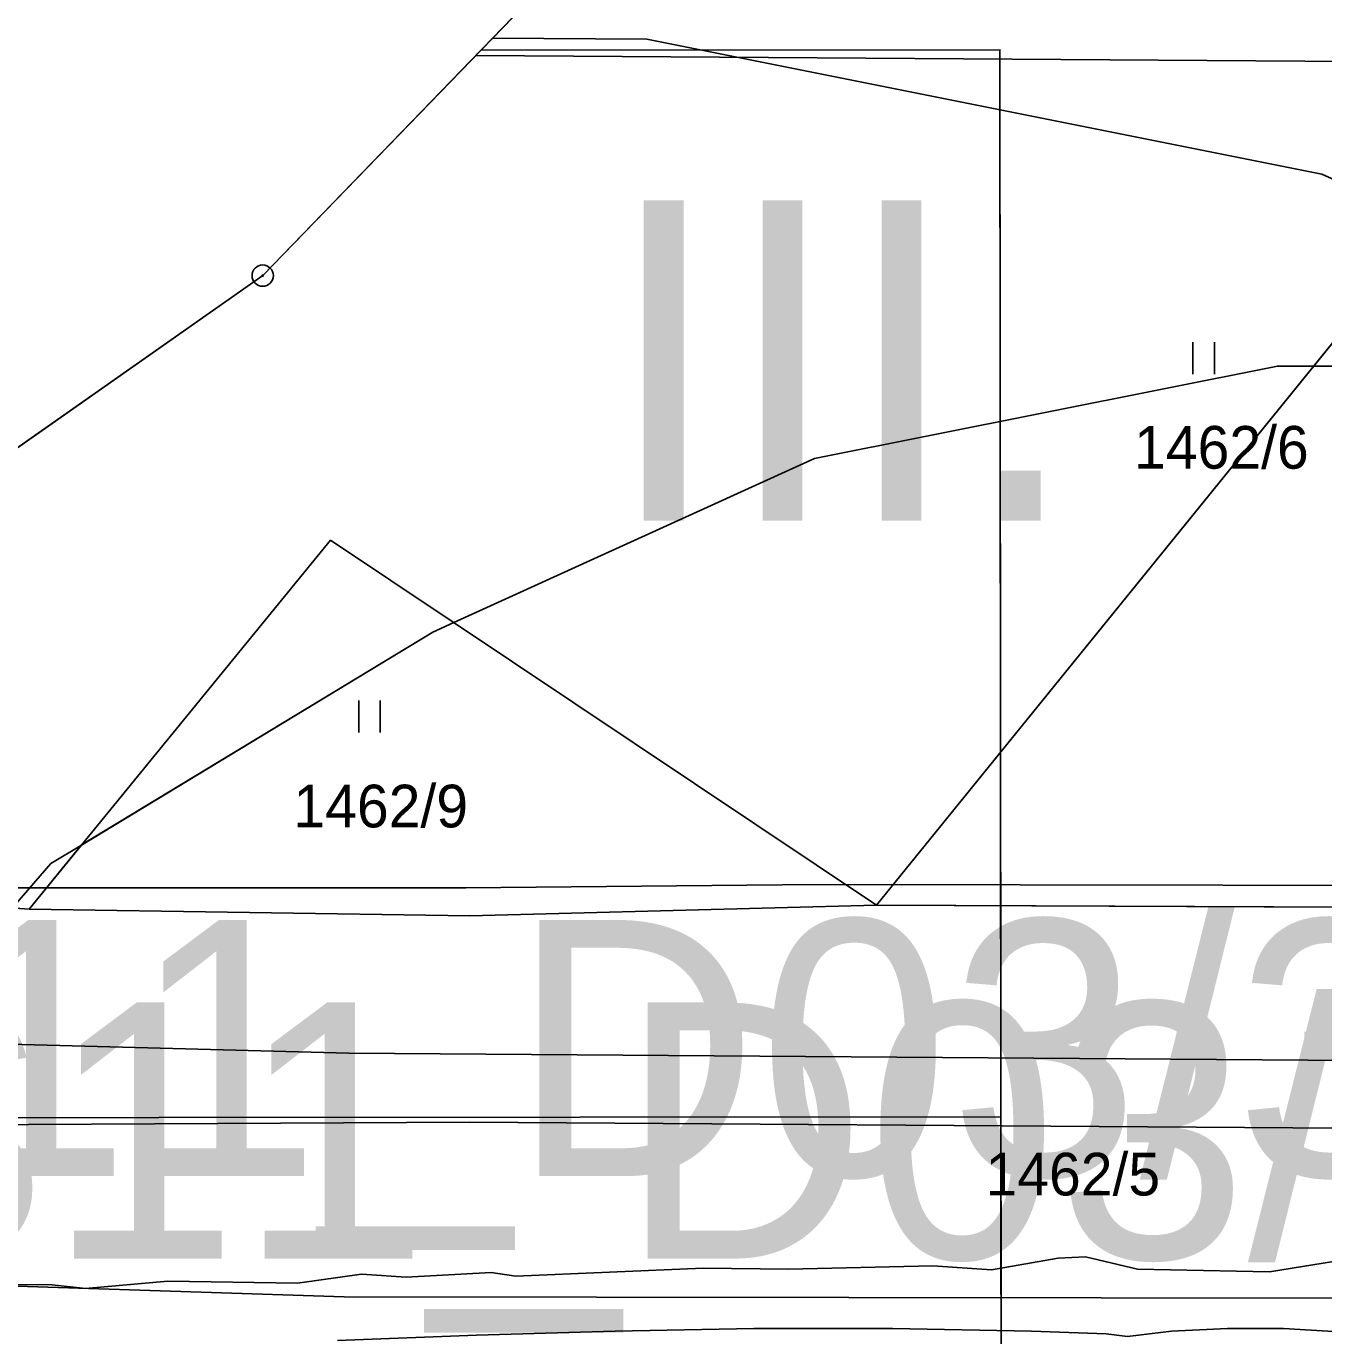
# Model space of a CAD drawing. Extents: x -706130 to -698555, y -971544 to -967260.
# Drawn here: x -705179.8 to -705119.1, y -969582.4 to -969521 of the extents above; entities that cross this region are included whole.
import ezdxf

# ---------------------------------------------------------------- set-up
doc = ezdxf.new("R2010")
doc.units = 0
for name, color, linetype in [('_Polohopis reambulance', 7, 'Continuous'), ('BPEJ hranice S', 7, 'Continuous'), ('BPEJ I-II trida ochrany S', 7, 'Continuous'), ('CHKO_Luzicke hory hranice S', 7, 'Continuous'), ('CHKO_Luzicke hory zonace popis S', 7, 'Continuous'), ('Hranice řešeného území', 7, 'Continuous'), ('KN_Hranice obce', 7, 'Continuous'), ('KN_Hranice_katastrální území', 7, 'Continuous'), ('KN_Hranice_parcel', 7, 'Continuous'), ('KN_Hranice_parcel_vnitrni_kresba', 7, 'Continuous'), ('KN_Parcelni cisla', 7, 'Continuous'), ('KN_Polygon parcely', 7, 'Continuous'), ('KN_POZEMKY_14_OSTATNI PLOCHA', 7, 'Continuous'), ('KN_POZEMKY_7_TTP', 7, 'Continuous'), ('KN_VYUZITI_16_ostatni plocha_silnice', 7, 'Continuous'), ('KN_Značky bodu BP', 7, 'Continuous'), ('KN_Značky kultur', 7, 'Continuous'), ('Komunikace I třídy osy N', 7, 'Continuous'), ('Komunikace I třídy osy S', 7, 'Continuous'), ('Koridor silnicni_D03_silnice I tridy N', 7, 'Continuous'), ('Koridor silnicni_D03_silnice I tridy popis N', 7, 'Continuous'), ('Koridor silnicni_D03_silnice I tridy srafy N', 7, 'Continuous'), ('OP silnic S', 7, 'Continuous'), ('Plochy doprava silniční - silnice I třídy S', 7, 'Continuous'), ('Plochy smíšené nezastavěného území všeobecné S', 7, 'Continuous'), ('Plochy vodní a vodních toku_linie zatrubněný tok S', 7, 'Continuous'), ('Povodi vodniho toku S', 7, 'Continuous'), ('Regulační bloky v krajině S', 7, 'Continuous'), ('Regulační bloky zastavěné S', 7, 'Continuous'), ('VPS dopravni infrastruktury_obrys N', 7, 'Continuous'), ('VPS dopravni infrastruktury_plochy N', 7, 'Continuous'), ('VPS VPO popis', 7, 'Continuous'), ('Zastavene uzemi N', 7, 'Continuous'), ('Zastavene uzemi plochy N', 7, 'Continuous'), ('Zábory hodnocené - koridory', 7, 'Continuous'), ('Záplavové území stanovene S', 7, 'Continuous'), ('Záplavového území_aktivní zóna S', 7, 'Continuous')]:
    doc.layers.add(name, color=color, linetype=linetype)

msp = doc.modelspace()

# ---------------------------------------------------------------- linework, layer by layer
at = {"layer": '_Polohopis reambulance'}
msp.add_line((-705098.26, -969510.71), (-705140, -969562.22), dxfattribs=at)
at = {"layer": 'BPEJ hranice S'}
for points in [[(-705135.626, -969475.252), (-705132.21, -969479.18), (-705131.57, -969479.91), (-705123.86, -969488.76), (-705120.45, -969492.67), (-705147.24, -969509.82), (-705155.06, -969518.56), (-705168.76, -969532.72), (-705186.35, -969545.07), (-705212.98, -969553.5), (-705222.77, -969559.43), (-705231.97, -969565), (-705232.24, -969567.35), (-705233.49, -969578.37), (-705233.96, -969582.56), (-705234.98, -969591.6), (-705236.53, -969605.31), (-705251.79, -969638.75), (-705269.21, -969664.29)], [(-705198.259, -969583.545), (-705192.771, -969576.541), (-705186.965, -969569.839), (-705180.483, -969562.355), (-705178.679, -969560.274), (-705177.247, -969559.405), (-705160.792, -969549.429), (-705159.806, -969548.98), (-705142.905, -969541.295), (-705121.224, -969536.958), (-705110.925, -969536.958), (-705101.711, -969542.38), (-705095.748, -969550.513), (-705091.458, -969562.435), (-705090.87, -969564.069), (-705088.16, -969583.59)], [(-705198.259, -969583.545), (-705192.771, -969576.541), (-705186.965, -969569.839), (-705180.483, -969562.355), (-705178.679, -969560.274), (-705177.247, -969559.405), (-705160.792, -969549.429), (-705159.806, -969548.98), (-705142.905, -969541.295), (-705121.224, -969536.958), (-705110.925, -969536.958), (-705101.711, -969542.38), (-705095.748, -969550.513), (-705091.458, -969562.435), (-705090.87, -969564.069), (-705088.16, -969583.59)]]:
    msp.add_lwpolyline(points, dxfattribs=at)
at = {"layer": 'BPEJ I-II trida ochrany S'}
for p, q in [((-705142.905, -969541.295), (-705159.806, -969548.98)), ((-705160.792, -969549.429), (-705177.245, -969559.404)), ((-705159.806, -969548.98), (-705160.792, -969549.429)), ((-705159.806, -969548.98), (-705159.806, -969548.98)), ((-705177.245, -969559.404), (-705179.7, -969562.41)), ((-705159.06, -969562.73), (-705140, -969562.22)), ((-705140, -969562.22), (-705091.458, -969562.435)), ((-705179.7, -969562.41), (-705159.06, -969562.73))]:
    msp.add_line(p, q, dxfattribs=at)
msp.add_lwpolyline([(-705101.711, -969542.38), (-705110.925, -969536.958), (-705121.224, -969536.958), (-705142.905, -969541.295)], dxfattribs=at)
at = {"layer": 'CHKO_Luzicke hory hranice S'}
msp.add_lwpolyline([(-705222.77, -969559.43), (-705222.77, -969559.43), (-705179.7, -969562.41), (-705159.06, -969562.73), (-705140, -969562.22), (-705056.49, -969562.59), (-705049.3, -969562.73), (-705006.98, -969565.81), (-704993.19, -969565.76), (-704968.76, -969565.67), (-704964.77, -969565.65), (-704885.01, -969565.47)], dxfattribs=at)
at = {"layer": 'Hranice řešeného území'}
msp.add_lwpolyline([(-705269.21, -969664.29), (-705251.79, -969638.75), (-705236.53, -969605.31), (-705234.98, -969591.6), (-705233.96, -969582.56), (-705233.49, -969578.37), (-705232.24, -969567.35), (-705231.97, -969565), (-705222.77, -969559.43), (-705212.98, -969553.5), (-705186.35, -969545.07), (-705168.76, -969532.72), (-705155.06, -969518.56), (-705147.24, -969509.82), (-705120.45, -969492.67), (-705123.86, -969488.76), (-705131.57, -969479.91), (-705132.21, -969479.18), (-705135.95, -969474.88), (-705159.71, -969459.28), (-705207.86, -969481.43), (-705244.73, -969495.49), (-705261.6, -969505.35)], dxfattribs=at)
at = {"layer": 'KN_Hranice obce'}
msp.add_lwpolyline([(-705261.6, -969505.35), (-705244.73, -969495.49), (-705207.86, -969481.43), (-705159.71, -969459.28), (-705135.95, -969474.88), (-705132.21, -969479.18), (-705131.57, -969479.91), (-705123.86, -969488.76), (-705120.45, -969492.67), (-705147.24, -969509.82), (-705155.06, -969518.56), (-705168.76, -969532.72), (-705186.35, -969545.07), (-705212.98, -969553.5), (-705222.77, -969559.43), (-705231.97, -969565), (-705232.24, -969567.35), (-705233.49, -969578.37), (-705233.96, -969582.56), (-705234.98, -969591.6), (-705236.53, -969605.31), (-705251.79, -969638.75), (-705269.21, -969664.29)], dxfattribs=at)
at = {"layer": 'KN_Hranice_katastrální území'}
msp.add_lwpolyline([(-705261.6, -969505.35), (-705244.73, -969495.49), (-705207.86, -969481.43), (-705159.71, -969459.28), (-705135.95, -969474.88), (-705132.21, -969479.18), (-705131.57, -969479.91), (-705123.86, -969488.76), (-705120.45, -969492.67), (-705147.24, -969509.82), (-705155.06, -969518.56), (-705168.76, -969532.72), (-705186.35, -969545.07), (-705212.98, -969553.5), (-705222.77, -969559.43), (-705231.97, -969565), (-705232.24, -969567.35), (-705233.49, -969578.37), (-705233.96, -969582.56), (-705234.98, -969591.6), (-705236.53, -969605.31), (-705251.79, -969638.75), (-705269.21, -969664.29)], dxfattribs=at)
at = {"layer": 'KN_Hranice_parcel'}
for p, q in [((-705179.7, -969562.41), (-705222.77, -969559.43)), ((-705056.49, -969562.59), (-705140, -969562.22))]:
    msp.add_line(p, q, dxfattribs=at)
for points in [[(-705155.06, -969518.56), (-705168.76, -969532.72), (-705186.35, -969545.07), (-705212.98, -969553.5), (-705222.77, -969559.43)], [(-705179.7, -969562.41), (-705165.58, -969545.12), (-705140, -969562.22)], [(-705140, -969562.22), (-705159.06, -969562.73), (-705179.7, -969562.41)]]:
    msp.add_lwpolyline(points, dxfattribs=at)
at = {"layer": 'KN_Hranice_parcel_vnitrni_kresba'}
for p, q in [((-705164.72, -969569.16), (-705232.24, -969567.35)), ((-705051.2, -969570), (-705164.72, -969569.16)), ((-705233.49, -969578.37), (-705164.95, -969580.58)), ((-705164.95, -969580.58), (-705047.37, -969580.73))]:
    msp.add_line(p, q, dxfattribs=at)
msp.add_lwpolyline([(-705220.39, -969558.69), (-705180.99, -969561.41), (-705159.25, -969561.41), (-705142.79, -969561.26), (-705057.25, -969561.39), (-705049.4, -969561.69), (-705007.98, -969564.58), (-704995.45, -969564.89), (-704972.36, -969564.73)], dxfattribs=at)
at = {"layer": 'KN_Polygon parcely'}
msp.add_lwpolyline([(-705086.69, -969536.97), (-705089.61, -969531.62), (-705095.64, -969527.89), (-705098.26, -969510.71), (-705097.75, -969509.96), (-705094.82, -969510.8), (-705093.72, -969510.48), (-705093.02, -969509.47), (-705092.85, -969507.7), (-705093.1, -969505.67), (-705093.38, -969504.69), (-705110.18, -969498.43), (-705117.68, -969495.44), (-705120.45, -969492.67), (-705147.24, -969509.82), (-705155.06, -969518.56), (-705168.76, -969532.72), (-705186.35, -969545.07), (-705212.98, -969553.5), (-705222.77, -969559.43), (-705179.7, -969562.41), (-705165.58, -969545.12), (-705140, -969562.22), (-705056.49, -969562.59)], dxfattribs=at)
for points in [[(-705140, -969562.22), (-705165.58, -969545.12), (-705179.7, -969562.41), (-705159.06, -969562.73)], [(-705179.7, -969562.41), (-705222.77, -969559.43), (-705231.97, -969565), (-705232.24, -969567.35), (-705233.49, -969578.37), (-705233.96, -969582.56), (-705165.12, -969584.46), (-705103.67, -969585.52), (-705098.07, -969585.34), (-705096.49, -969585.29), (-705086.4, -969589.54), (-705045.93, -969591.09), (-705045.7, -969588.12), (-705047.37, -969580.73), (-705048.76, -969574.54), (-705051.2, -969570), (-705052.78, -969567.06), (-705056.49, -969562.59), (-705140, -969562.22), (-705159.06, -969562.73)]]:
    msp.add_lwpolyline(points, close=True, dxfattribs=at)
at = {"layer": 'KN_POZEMKY_14_OSTATNI PLOCHA'}
for p, q in [((-705222.77, -969559.43), (-705179.7, -969562.41)), ((-705159.06, -969562.73), (-705140, -969562.22)), ((-705140, -969562.22), (-705056.49, -969562.59)), ((-705179.7, -969562.41), (-705159.06, -969562.73))]:
    msp.add_line(p, q, dxfattribs=at)
at = {"layer": 'KN_POZEMKY_7_TTP'}
for p, q in [((-705168.76, -969532.72), (-705155.06, -969518.56)), ((-705186.35, -969545.07), (-705168.76, -969532.72)), ((-705165.58, -969545.12), (-705179.7, -969562.41)), ((-705179.7, -969562.41), (-705165.58, -969545.12)), ((-705140, -969562.22), (-705165.58, -969545.12)), ((-705165.58, -969545.12), (-705140, -969562.22)), ((-705179.7, -969562.41), (-705222.77, -969559.43)), ((-705140, -969562.22), (-705159.06, -969562.73)), ((-705056.49, -969562.59), (-705140, -969562.22)), ((-705159.06, -969562.73), (-705179.7, -969562.41))]:
    msp.add_line(p, q, dxfattribs=at)
at = {"layer": 'KN_VYUZITI_16_ostatni plocha_silnice'}
for p, q in [((-705222.77, -969559.43), (-705179.7, -969562.41)), ((-705159.06, -969562.73), (-705140, -969562.22)), ((-705140, -969562.22), (-705056.49, -969562.59)), ((-705179.7, -969562.41), (-705159.06, -969562.73))]:
    msp.add_line(p, q, dxfattribs=at)
at = {"layer": 'KN_Značky bodu BP'}
for radius in [0.5, 0.0303]:
    msp.add_circle((-705168.76, -969532.72), radius, dxfattribs=at)
at = {"layer": 'KN_Značky kultur'}
for p, q in [((-705125.181, -969537.34), (-705125.181, -969535.84)), ((-705124.18, -969537.34), (-705124.18, -969535.84)), ((-705164.251, -969554.13), (-705164.251, -969552.63)), ((-705163.25, -969554.13), (-705163.25, -969552.63))]:
    msp.add_line(p, q, dxfattribs=at)
at = {"layer": 'Komunikace I třídy osy N'}
msp.add_lwpolyline([(-705232.792, -969572.221), (-705134.18, -969572.139)], dxfattribs=at)
at = {"layer": 'Komunikace I třídy osy S'}
msp.add_lwpolyline([(-705232.856, -969572.781), (-705159.065, -969572.401), (-705050.163, -969573.142), (-704975.709, -969573.512), (-704902.922, -969574.623)], dxfattribs=at)
at = {"layer": 'Koridor silnicni_D03_silnice I tridy N'}
msp.add_lwpolyline([(-705244.251, -969622.23), (-705134.139, -969622.139), (-705134.222, -969522.139), (-705158.542, -969522.159), (-705168.76, -969532.72), (-705186.35, -969545.07), (-705212.98, -969553.5), (-705222.77, -969559.43), (-705231.97, -969565), (-705232.24, -969567.35), (-705233.49, -969578.37), (-705233.96, -969582.56), (-705234.98, -969591.6), (-705236.53, -969605.31)], close=True, dxfattribs=at)
at = {"layer": 'Koridor silnicni_D03_silnice I tridy srafy N'}
for p, q in [((-705158.542, -969522.159), (-705168.76, -969532.72)), ((-705134.222, -969522.139), (-705158.542, -969522.159)), ((-705134.139, -969622.139), (-705134.222, -969522.139))]:
    msp.add_line(p, q, dxfattribs=at)
msp.add_lwpolyline([(-705168.76, -969532.72), (-705186.35, -969545.07), (-705212.98, -969553.5), (-705222.77, -969559.43), (-705231.97, -969565), (-705232.24, -969567.35), (-705233.49, -969578.37), (-705233.96, -969582.56), (-705234.98, -969591.6), (-705236.53, -969605.31), (-705244.251, -969622.23)], dxfattribs=at)
at = {"layer": 'OP silnic S'}
msp.add_lwpolyline([(-704492.491, -969417.912), (-704547.06, -969422.819), (-704601.749, -969428.727), (-704606.55, -969429.484), (-704632.691, -969434.917), (-704635.5, -969435.586), (-704657.54, -969441.513), (-704662.203, -969443.016), (-704678.148, -969449.03), (-704681.342, -969450.364), (-704698.921, -969458.425), (-704701.228, -969459.555), (-704766.447, -969493.623), (-704797.326, -969507.874), (-704813.938, -969514.066), (-704828.677, -969518.176), (-704847.592, -969521.405), (-704866.492, -969523.592), (-704903.234, -969524.613), (-704975.203, -969523.515), (-705049.868, -969523.143), (-705158.779, -969522.404)], dxfattribs=at)
at = {"layer": 'Plochy doprava silniční - silnice I třídy S'}
for p, q in [((-705098.26, -969510.71), (-705140, -969562.22)), ((-705179.7, -969562.41), (-705222.77, -969559.43)), ((-705140, -969562.22), (-705159.06, -969562.73)), ((-705159.06, -969562.73), (-705179.7, -969562.41))]:
    msp.add_line(p, q, dxfattribs=at)
at = {"layer": 'Plochy smíšené nezastavěného území všeobecné S'}
for p, q in [((-705140, -969562.22), (-705098.26, -969510.71)), ((-705222.77, -969559.43), (-705179.7, -969562.41)), ((-705159.06, -969562.73), (-705140, -969562.22)), ((-705179.7, -969562.41), (-705159.06, -969562.73))]:
    msp.add_line(p, q, dxfattribs=at)
msp.add_lwpolyline([(-705120.45, -969492.67), (-705147.24, -969509.82), (-705155.06, -969518.56), (-705168.76, -969532.72), (-705186.35, -969545.07), (-705212.98, -969553.5), (-705222.77, -969559.43)], dxfattribs=at)
at = {"layer": 'Plochy vodní a vodních toku_linie zatrubněný tok S'}
msp.add_lwpolyline([(-705056.49, -969562.59), (-705076.526, -969548.983), (-705105.386, -969534.087), (-705119.144, -969527.961), (-705150.762, -969521.645), (-705158.001, -969521.6)], dxfattribs=at)
at = {"layer": 'Povodi vodniho toku S'}
msp.add_lwpolyline([(-705261.6, -969505.35), (-705244.73, -969495.49), (-705207.86, -969481.43), (-705159.71, -969459.28), (-705135.95, -969474.88), (-705132.21, -969479.18), (-705131.57, -969479.91), (-705123.86, -969488.76), (-705120.45, -969492.67), (-705147.24, -969509.82), (-705155.06, -969518.56), (-705168.76, -969532.72), (-705186.35, -969545.07), (-705212.98, -969553.5), (-705222.77, -969559.43), (-705231.97, -969565), (-705232.24, -969567.35), (-705233.49, -969578.37), (-705233.96, -969582.56), (-705234.98, -969591.6), (-705236.53, -969605.31), (-705251.79, -969638.75), (-705269.21, -969664.29)], dxfattribs=at)
at = {"layer": 'Regulační bloky v krajině S'}
for p, q in [((-705140, -969562.22), (-705098.26, -969510.71)), ((-705222.77, -969559.43), (-705179.7, -969562.41)), ((-705159.06, -969562.73), (-705140, -969562.22)), ((-705179.7, -969562.41), (-705159.06, -969562.73))]:
    msp.add_line(p, q, dxfattribs=at)
msp.add_lwpolyline([(-705120.45, -969492.67), (-705147.24, -969509.82), (-705155.06, -969518.56), (-705168.76, -969532.72), (-705186.35, -969545.07), (-705212.98, -969553.5), (-705222.77, -969559.43)], dxfattribs=at)
at = {"layer": 'Regulační bloky zastavěné S'}
for p, q in [((-705098.26, -969510.71), (-705140, -969562.22)), ((-705179.7, -969562.41), (-705222.77, -969559.43)), ((-705140, -969562.22), (-705159.06, -969562.73)), ((-705159.06, -969562.73), (-705179.7, -969562.41))]:
    msp.add_line(p, q, dxfattribs=at)
at = {"layer": 'VPS dopravni infrastruktury_obrys N'}
for p, q in [((-705158.542, -969522.159), (-705168.76, -969532.72)), ((-705134.222, -969522.139), (-705158.542, -969522.159)), ((-705134.139, -969622.139), (-705134.222, -969522.139))]:
    msp.add_line(p, q, dxfattribs=at)
msp.add_lwpolyline([(-705168.76, -969532.72), (-705186.35, -969545.07), (-705212.98, -969553.5), (-705222.77, -969559.43)], dxfattribs=at)
at = {"layer": 'VPS dopravni infrastruktury_plochy N'}
for p, q in [((-705158.542, -969522.159), (-705168.76, -969532.72)), ((-705134.222, -969522.139), (-705158.542, -969522.159)), ((-705134.139, -969622.139), (-705134.222, -969522.139))]:
    msp.add_line(p, q, dxfattribs=at)
msp.add_lwpolyline([(-705168.76, -969532.72), (-705186.35, -969545.07), (-705212.98, -969553.5), (-705222.77, -969559.43)], dxfattribs=at)
at = {"layer": 'Zastavene uzemi N'}
msp.add_lwpolyline([(-705079.27, -969503.37), (-705100.16, -969494.65), (-705096.98, -969497.5), (-705095.15, -969499.96), (-705093.94, -969502.76), (-705093.38, -969504.69), (-705093.1, -969505.67), (-705092.85, -969507.7), (-705093.02, -969509.47), (-705093.72, -969510.48), (-705094.82, -969510.8), (-705097.75, -969509.96), (-705098.26, -969510.71), (-705140, -969562.22), (-705056.49, -969562.59)], dxfattribs=at)
at = {"layer": 'Zastavene uzemi plochy N'}
msp.add_lwpolyline([(-705079.27, -969503.37), (-705100.16, -969494.65), (-705096.98, -969497.5), (-705095.15, -969499.96), (-705093.94, -969502.76), (-705093.38, -969504.69), (-705093.1, -969505.67), (-705092.85, -969507.7), (-705093.02, -969509.47), (-705093.72, -969510.48), (-705094.82, -969510.8), (-705097.75, -969509.96), (-705098.26, -969510.71), (-705140, -969562.22), (-705056.49, -969562.59)], dxfattribs=at)
at = {"layer": 'Zábory hodnocené - koridory'}
msp.add_lwpolyline([(-705244.251, -969622.23), (-705134.139, -969622.139), (-705134.222, -969522.139), (-705158.542, -969522.159), (-705168.76, -969532.72), (-705186.35, -969545.07), (-705212.98, -969553.5), (-705222.77, -969559.43), (-705231.97, -969565), (-705232.24, -969567.35), (-705233.49, -969578.37), (-705233.96, -969582.56), (-705234.98, -969591.6), (-705236.53, -969605.31)], close=True, dxfattribs=at)
at = {"layer": 'Záplavové území stanovene S'}
msp.add_lwpolyline([(-705117.055, -969578.675), (-705121.592, -969579.408), (-705127.781, -969579.281), (-705130.212, -969578.712), (-705131.489, -969578.761), (-705134.625, -969579.311), (-705137.373, -969579.123), (-705144.125, -969579.279), (-705148.125, -969579.232), (-705156.897, -969579.603), (-705158.061, -969579.439), (-705162.036, -969579.65), (-705164.125, -969579.516), (-705167.125, -969579.941), (-705173.211, -969579.844), (-705177.061, -969580.189), (-705178.615, -969580.014), (-705181.875, -969579.979)], dxfattribs=at)
at = {"layer": 'Záplavového území_aktivní zóna S'}
msp.add_lwpolyline([(-705111.25, -969582.875), (-705115.75, -969582.375), (-705120.938, -969582.062), (-705123.562, -969582.062), (-705126.188, -969582.188), (-705128.25, -969582.438), (-705129.25, -969582.312), (-705132.75, -969582.188), (-705139.25, -969582.062), (-705145.75, -969582.062), (-705152.25, -969582.188), (-705158.75, -969582.375), (-705165.25, -969582.625)], dxfattribs=at)

# ---------------------------------------------------------------- texts
at = {"layer": 'CHKO_Luzicke hory zonace popis S'}
msp.add_text('III.', height=15, dxfattribs=at).set_placement((-705152.769, -969544.202))
at = {"layer": 'KN_Parcelni cisla'}
for s, p in [('1462/6', (-705127.94, -969541.77)), ('1462/9', (-705167.32, -969558.58)), ('1462/5', (-705134.9, -969575.83))]:
    msp.add_text(s, height=2, dxfattribs=at).set_placement(p)
at = {"layer": 'Koridor silnicni_D03_silnice I tridy popis N'}
msp.add_text('CNZ-S11_D03/3', height=12, dxfattribs=at).set_placement((-705227.843, -969578.785))
at = {"layer": 'VPS VPO popis'}
msp.add_text('VD-S11_D03/3', height=12, dxfattribs=at).set_placement((-705222.225, -969574.918))

doc.saveas('drawing.dxf')
